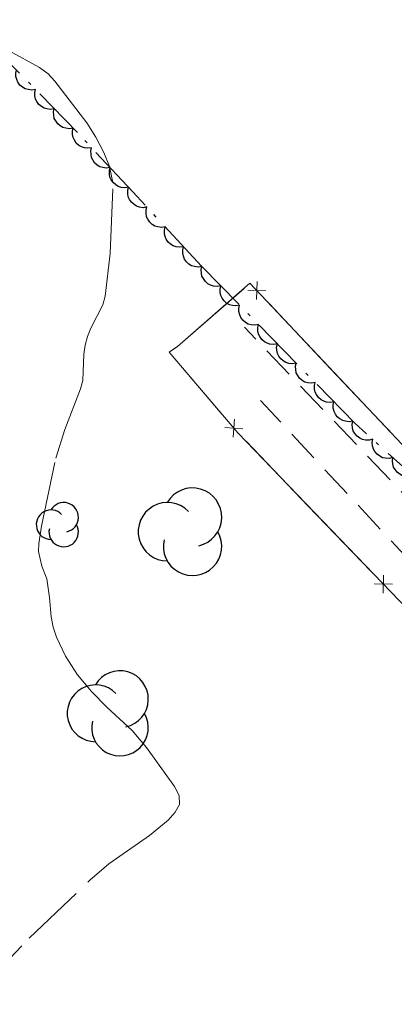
# Model space of a CAD drawing. Extents: x 355726 to 357533, y 5103782 to 5105258.
# Drawn here: x 356117.7 to 356138.5, y 5104811.3 to 5104866.1 of the extents above; entities that cross this region are included whole.
import ezdxf

# ---------------------------------------------------------------- set-up
doc = ezdxf.new("R2010")
doc.units = 0
doc.header["$LTSCALE"] = 0.6
for name, pattern in [('DOT_DASHED', [7.7, 5, -1.2, 0.3, -1.2]), ('LONG_DASHED', [7.5, 6, -1.5]), ('MEDIUM_DASHED', [4.5, 3, -1.5])]:
    doc.linetypes.add(name, pattern=pattern)
for name, color, linetype, lineweight in [('19', 7, 'Continuous', 13), ('2', 7, 'LONG_DASHED', 13), ('37', 7, 'Continuous', 13), ('44', 7, 'Continuous', 25)]:
    doc.layers.add(name, color=color, linetype=linetype, lineweight=lineweight)

msp = doc.modelspace()

# ---------------------------------------------------------------- linework, layer by layer
at = {"layer": '19', "linetype": 'MEDIUM_DASHED'}
for points in [[(356167.06, 5104812.17), (356160.68, 5104817.33), (356149.5, 5104828.86), (356130.22, 5104849.04)], [(356160.11, 5104810.43), (356159.86, 5104812.09), (356158.26, 5104816.05), (356151.79, 5104823.17), (356139.6, 5104835.86), (356131.11, 5104844.98)]]:
    msp.add_lwpolyline(points, dxfattribs=at)
at = {"layer": '2'}
msp.add_lwpolyline([(356115.37, 5104812.09), (356118.26, 5104815.13), (356121.64, 5104818.34), (356122.69, 5104819.25), (356124.95, 5104820.83), (356125.98, 5104821.67), (356126.38, 5104822.11), (356126.62, 5104822.55), (356126.59, 5104823.04), (356126.33, 5104823.55), (356124.79, 5104825.71), (356123.98, 5104826.65), (356122.58, 5104827.94), (356121.72, 5104828.82), (356120.95, 5104829.74), (356120.28, 5104830.78), (356119.78, 5104831.84), (356119.6, 5104832.38), (356119.49, 5104832.97), (356119.4, 5104834.03), (356119.24, 5104835.08), (356118.96, 5104835.78), (356118.79, 5104836.59), (356118.8, 5104837.03), (356118.95, 5104838), (356119.74, 5104841.78), (356120.24, 5104843.37), (356121.12, 5104845.62), (356121.24, 5104846.08), (356121.3, 5104847.55), (356121.37, 5104848.05), (356121.5, 5104848.53), (356121.69, 5104848.99), (356122.36, 5104850.29), (356122.48, 5104850.76), (356122.77, 5104853.13), (356122.92, 5104857.07), (356122.72, 5104857.97), (356122.41, 5104858.74), (356121.96, 5104859.59), (356121.46, 5104860.4), (356119.69, 5104862.71), (356119.32, 5104863.11), (356118.84, 5104863.46), (356117.16, 5104864.38)], dxfattribs=at)
at = {"layer": '37'}
for p, q in [((356130.9, 5104850.58), (356130.93, 5104851.59)), ((356130.41, 5104851.1), (356131.41, 5104851.07)), ((356131.6, 5104850.36), (356135.03, 5104846.72)), ((356135.03, 5104846.72), (356138.46, 5104843.09)), ((356129.67, 5104843.94), (356129.59, 5104842.94)), ((356130.13, 5104843.4), (356129.13, 5104843.48)), ((356133.77, 5104839.1), (356130.31, 5104842.71)), ((356137.24, 5104835.5), (356133.77, 5104839.1)), ((356138.44, 5104834.77), (356137.43, 5104834.79)), ((356137.94, 5104835.28), (356137.93, 5104834.28))]:
    msp.add_line(p, q, dxfattribs=at)
for points in [[(356040.78, 5104914.05), (356040.73, 5104914), (356026.2, 5104918.42), (356023.13, 5104909.33), (356033.59, 5104858.78), (356038.69, 5104834.32), (356042.77, 5104814.09), (356048.28, 5104787.91), (356052.77, 5104784.78), (356091.72, 5104794.84), (356125.59, 5104803.28), (356157.52, 5104811.08), (356157.7, 5104814.25), (356129.85, 5104843.18), (356126.04, 5104847.65), (356126.51, 5104847.98), (356130.53, 5104851.49), (356164.66, 5104815.34)], [(356126.42, 5104847.92), (356126.51, 5104847.98), (356130.2, 5104851.2)], [(356128.98, 5104844.2), (356126.04, 5104847.65), (356126.42, 5104847.92)]]:
    msp.add_lwpolyline(points, dxfattribs=at)
at = {"layer": '44', "linetype": 'DOT_DASHED'}
msp.add_lwpolyline([(356177.74, 5104815.5), (356176.18, 5104815.19), (356173.14, 5104814.72), (356170.25, 5104814.17), (356168.39, 5104814.03), (356165.99, 5104813.99), (356164.72, 5104814.9), (356163.4, 5104816.44), (356160.45, 5104819.28), (356157.95, 5104821.88), (356155.21, 5104824.41), (356152.41, 5104827.17), (356149.76, 5104829.85), (356145.85, 5104833.82), (356140.44, 5104840.03), (356136.36, 5104843.71), (356127.84, 5104852.43), (356124.02, 5104856.56), (356120.95, 5104859.85), (356116.68, 5104864.23)], dxfattribs=at)
at = {"layer": '44'}
for points in [[(356118.61, 5104862.25), (356118.41, 5104862.21), (356118.2, 5104862.24), (356118.04, 5104862.28), (356117.89, 5104862.37), (356117.75, 5104862.49), (356117.64, 5104862.65), (356117.57, 5104862.79), (356117.53, 5104862.96), (356117.53, 5104863.15), (356117.56, 5104863.32)], [(356119.66, 5104861.17), (356119.45, 5104861.14), (356119.25, 5104861.16), (356119.09, 5104861.2), (356118.94, 5104861.29), (356118.8, 5104861.41), (356118.69, 5104861.57), (356118.61, 5104861.71), (356118.58, 5104861.89), (356118.58, 5104862.07), (356118.61, 5104862.25)], [(356120.71, 5104860.1), (356120.5, 5104860.06), (356120.3, 5104860.09), (356120.14, 5104860.13), (356119.99, 5104860.22), (356119.85, 5104860.34), (356119.74, 5104860.5), (356119.66, 5104860.64), (356119.63, 5104860.81), (356119.62, 5104861), (356119.66, 5104861.17)], [(356121.73, 5104859.01), (356121.53, 5104858.98), (356121.33, 5104859.01), (356121.17, 5104859.05), (356121.02, 5104859.14), (356120.88, 5104859.27), (356120.78, 5104859.43), (356120.7, 5104859.57), (356120.67, 5104859.75), (356120.67, 5104859.93), (356120.71, 5104860.11)], [(356122.76, 5104857.91), (356122.55, 5104857.88), (356122.35, 5104857.91), (356122.19, 5104857.95), (356122.04, 5104858.05), (356121.9, 5104858.17), (356121.8, 5104858.33), (356121.72, 5104858.47), (356121.7, 5104858.65), (356121.69, 5104858.83), (356121.73, 5104859.01)], [(356123.78, 5104856.82), (356123.57, 5104856.78), (356123.37, 5104856.81), (356123.21, 5104856.86), (356123.07, 5104856.95), (356122.93, 5104857.07), (356122.82, 5104857.23), (356122.75, 5104857.38), (356122.72, 5104857.55), (356122.72, 5104857.74), (356122.76, 5104857.91)], [(356124.8, 5104855.72), (356124.59, 5104855.68), (356124.39, 5104855.71), (356124.23, 5104855.76), (356124.09, 5104855.85), (356123.95, 5104855.98), (356123.84, 5104856.14), (356123.77, 5104856.28), (356123.74, 5104856.46), (356123.74, 5104856.64), (356123.78, 5104856.82)], [(356125.82, 5104854.61), (356125.61, 5104854.58), (356125.41, 5104854.61), (356125.25, 5104854.66), (356125.1, 5104854.75), (356124.97, 5104854.88), (356124.86, 5104855.04), (356124.79, 5104855.18), (356124.76, 5104855.36), (356124.76, 5104855.54), (356124.8, 5104855.72)], [(356126.84, 5104853.51), (356126.63, 5104853.48), (356126.43, 5104853.51), (356126.27, 5104853.56), (356126.12, 5104853.65), (356125.99, 5104853.77), (356125.88, 5104853.94), (356125.81, 5104854.08), (356125.78, 5104854.25), (356125.78, 5104854.44), (356125.82, 5104854.61)], [(356127.86, 5104852.41), (356127.65, 5104852.38), (356127.45, 5104852.41), (356127.29, 5104852.45), (356127.14, 5104852.55), (356127, 5104852.67), (356126.9, 5104852.83), (356126.83, 5104852.98), (356126.8, 5104853.15), (356126.8, 5104853.34), (356126.84, 5104853.51)], [(356128.91, 5104851.34), (356128.7, 5104851.3), (356128.5, 5104851.33), (356128.34, 5104851.37), (356128.19, 5104851.46), (356128.05, 5104851.58), (356127.94, 5104851.74), (356127.86, 5104851.88), (356127.83, 5104852.05), (356127.82, 5104852.24), (356127.86, 5104852.41)], [(356129.95, 5104850.27), (356129.75, 5104850.23), (356129.55, 5104850.25), (356129.39, 5104850.29), (356129.23, 5104850.38), (356129.09, 5104850.5), (356128.99, 5104850.66), (356128.91, 5104850.81), (356128.87, 5104850.98), (356128.87, 5104851.16), (356128.91, 5104851.34)], [(356131, 5104849.19), (356130.8, 5104849.16), (356130.59, 5104849.18), (356130.43, 5104849.22), (356130.28, 5104849.31), (356130.14, 5104849.43), (356130.03, 5104849.59), (356129.96, 5104849.73), (356129.92, 5104849.91), (356129.92, 5104850.09), (356129.95, 5104850.27)], [(356132.05, 5104848.12), (356131.84, 5104848.08), (356131.64, 5104848.11), (356131.48, 5104848.15), (356131.33, 5104848.24), (356131.19, 5104848.36), (356131.08, 5104848.52), (356131, 5104848.66), (356130.97, 5104848.83), (356130.97, 5104849.02), (356131, 5104849.19)], [(356133.1, 5104847.05), (356132.89, 5104847.01), (356132.69, 5104847.03), (356132.53, 5104847.08), (356132.38, 5104847.17), (356132.24, 5104847.29), (356132.13, 5104847.44), (356132.05, 5104847.59), (356132.02, 5104847.76), (356132.01, 5104847.94), (356132.05, 5104848.12)], [(356134.15, 5104845.98), (356133.94, 5104845.94), (356133.74, 5104845.96), (356133.58, 5104846), (356133.43, 5104846.09), (356133.29, 5104846.21), (356133.18, 5104846.37), (356133.1, 5104846.51), (356133.07, 5104846.69), (356133.06, 5104846.87), (356133.1, 5104847.05)], [(356135.19, 5104844.9), (356134.99, 5104844.87), (356134.79, 5104844.89), (356134.63, 5104844.93), (356134.48, 5104845.02), (356134.34, 5104845.14), (356134.23, 5104845.3), (356134.15, 5104845.44), (356134.12, 5104845.61), (356134.11, 5104845.8), (356134.15, 5104845.98)], [(356136.24, 5104843.83), (356136.04, 5104843.79), (356135.84, 5104843.82), (356135.68, 5104843.86), (356135.52, 5104843.95), (356135.38, 5104844.07), (356135.28, 5104844.22), (356135.2, 5104844.37), (356135.16, 5104844.54), (356135.16, 5104844.73), (356135.19, 5104844.9)], [(356137.35, 5104842.82), (356137.15, 5104842.77), (356136.94, 5104842.78), (356136.78, 5104842.81), (356136.63, 5104842.89), (356136.48, 5104843), (356136.36, 5104843.15), (356136.27, 5104843.29), (356136.23, 5104843.46), (356136.21, 5104843.64), (356136.24, 5104843.82)], [(356138.46, 5104841.81), (356138.26, 5104841.76), (356138.06, 5104841.77), (356137.9, 5104841.8), (356137.74, 5104841.88), (356137.59, 5104842), (356137.47, 5104842.15), (356137.39, 5104842.28), (356137.34, 5104842.45), (356137.32, 5104842.64), (356137.35, 5104842.82)], [(356139.58, 5104840.81), (356139.37, 5104840.76), (356139.17, 5104840.77), (356139.01, 5104840.8), (356138.85, 5104840.88), (356138.71, 5104840.99), (356138.59, 5104841.14), (356138.5, 5104841.28), (356138.46, 5104841.45), (356138.44, 5104841.63), (356138.46, 5104841.81)]]:
    msp.add_lwpolyline(points, dxfattribs=at)
for centre, radius, start, end in [((356127.338, 5104838.498), 1.623, 282.2692, 149.7263), ((356120.182, 5104838.488), 0.819, 282.2692, 149.7263), ((356125.942, 5104837.687), 1.623, 44.1154, 269.804), ((356119.478, 5104838.079), 0.819, 44.1154, 269.804), ((356120.182, 5104837.669), 0.819, 166.9369, 29.6212), ((356127.338, 5104836.875), 1.623, 166.9369, 29.6212), ((356123.308, 5104828.393), 1.575, 282.2692, 149.7263), ((356121.953, 5104827.606), 1.575, 44.1154, 269.804), ((356123.308, 5104826.818), 1.575, 166.9369, 29.6212)]:
    msp.add_arc(centre, radius, start, end, dxfattribs=at)

doc.saveas('drawing.dxf')
